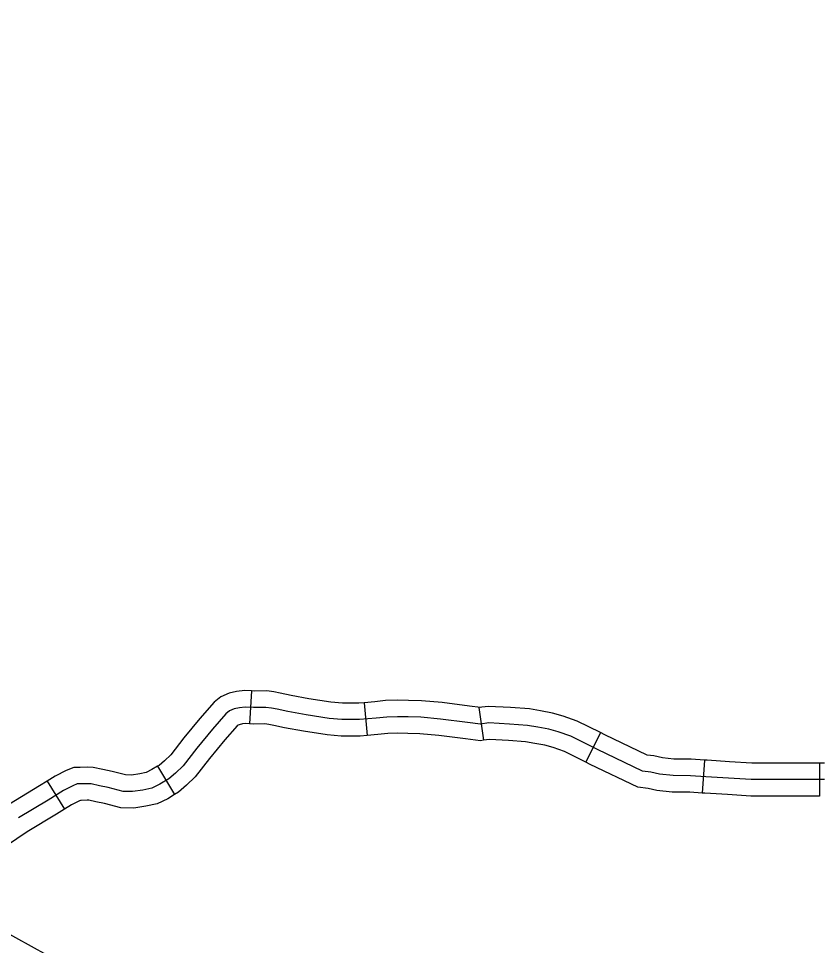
# Model space of a CAD drawing. Extents: x -19 to 366, y -4 to 359.
# Drawn here: x 136.698 to 137.387, y 197.146 to 197.944 of the extents above; entities that cross this region are included whole.
import ezdxf

# ---------------------------------------------------------------- set-up
doc = ezdxf.new("R2010")
doc.units = 0
for name, color, linetype in [('R_ROW Annot', 7, 'Continuous'), ('R_Temp Easement', 7, 'Continuous'), ('Sheet Fence', 7, 'Continuous')]:
    doc.layers.add(name, color=color, linetype=linetype)

msp = doc.modelspace()

# ---------------------------------------------------------------- linework, layer by layer
at = {"layer": 'R_ROW Annot'}
for p, q in [((136.89832, 197.36483), (136.89644, 197.33648)), ((136.99529, 197.35467), (136.99767, 197.32636)), ((137.09409, 197.35042), (137.09796, 197.32228)), ((137.1987, 197.32891), (137.18607, 197.30346)), ((137.2883, 197.30523), (137.28642, 197.27688)), ((136.81731, 197.2999), (136.83193, 197.27554)), ((137.38727, 197.30272), (137.38729, 197.27431)), ((136.72229, 197.28714), (136.73725, 197.26299))]:
    msp.add_line(p, q, dxfattribs=at)
for points in [[(136.89832, 197.36483), (136.89249, 197.36522), (136.88539, 197.36435), (136.87888, 197.36285), (136.87174, 197.35981), (136.86616, 197.35517), (136.85374, 197.34118), (136.83995, 197.32434), (136.82865, 197.30982), (136.82321, 197.30464), (136.81859, 197.30067), (136.81731, 197.2999)], [(136.99529, 197.35467), (136.99064, 197.35428), (136.97667, 197.35434), (136.96665, 197.3552), (136.94766, 197.35812), (136.93233, 197.36091), (136.923, 197.36295), (136.91756, 197.36393), (136.91149, 197.36478), (136.90041, 197.36469), (136.89832, 197.36483)], [(137.39172, 197.28852), (137.32849, 197.28847), (137.30891, 197.28969), (137.28957, 197.29091), (137.27619, 197.2918), (137.26126, 197.29186), (137.24964, 197.29306), (137.24213, 197.29489), (137.23491, 197.29571), (137.19617, 197.31431), (137.17318, 197.32572), (137.16227, 197.32952), (137.15422, 197.33185), (137.14467, 197.33362), (137.136, 197.33516), (137.12026, 197.33623), (137.10249, 197.33724), (137.09532, 197.33626), (137.08422, 197.33772), (137.06099, 197.34063), (137.04396, 197.34218), (137.03316, 197.34237), (137.02389, 197.34261), (137.01464, 197.34233), (137.00567, 197.34129), (136.99121, 197.34008), (136.97603, 197.34014), (136.96496, 197.34109), (136.94531, 197.34411), (136.92954, 197.34698), (136.92022, 197.34902), (136.91532, 197.3499), (136.91056, 197.35057), (136.9, 197.35048), (136.89288, 197.35095), (136.88785, 197.35034), (136.88329, 197.34929), (136.87922, 197.34756), (136.87608, 197.34494), (136.86455, 197.33196), (136.85105, 197.31548), (136.83922, 197.30027), (136.83275, 197.2941), (136.82693, 197.2891), (136.81927, 197.28451), (136.81227, 197.28109), (136.80474, 197.27948), (136.79583, 197.27806), (136.78758, 197.27827), (136.77486, 197.28157), (136.76723, 197.28318), (136.76008, 197.2848), (136.75664, 197.28493), (136.75113, 197.28476), (136.74814, 197.28467), (136.7443, 197.28318), (136.73616, 197.27903), (136.72298, 197.27086), (136.69751, 197.2554)], [(137.09529, 197.35059), (137.08603, 197.35181), (137.06252, 197.35476), (137.04473, 197.35638), (137.03346, 197.35657), (137.02386, 197.35682), (137.01361, 197.35651), (137.00426, 197.35543), (136.99529, 197.35467)], [(137.1987, 197.32891), (137.1787, 197.33884), (137.16658, 197.34306), (137.1575, 197.34569), (137.1472, 197.3476), (137.13773, 197.34928), (137.12115, 197.35041), (137.10192, 197.3515), (137.09409, 197.35042)], [(136.89644, 197.33648), (136.89327, 197.33669), (136.89032, 197.33633), (136.8877, 197.33573), (136.8867, 197.33531), (136.88599, 197.33471), (136.87536, 197.32274), (136.86215, 197.30661), (136.84978, 197.29071), (136.84228, 197.28357), (136.83527, 197.27754), (136.83193, 197.27554)], [(136.99767, 197.32636), (136.99178, 197.32587), (136.97539, 197.32593), (136.96327, 197.32698), (136.94296, 197.3301), (136.92675, 197.33305), (136.91745, 197.33508), (136.91307, 197.33587), (136.90963, 197.33635), (136.89958, 197.33627), (136.89644, 197.33648)], [(137.09796, 197.32228), (137.09536, 197.32192), (137.08241, 197.32364), (137.05947, 197.32651), (137.0432, 197.32799), (137.03285, 197.32817), (137.02392, 197.3284), (137.01567, 197.32815), (137.00708, 197.32715), (136.99767, 197.32636)], [(137.2883, 197.30523), (137.27669, 197.306), (137.26202, 197.30607), (137.25207, 197.30709), (137.24462, 197.30891), (137.23889, 197.30955), (137.2024, 197.32707), (137.19871, 197.32891)], [(137.18607, 197.30346), (137.16767, 197.3126), (137.15796, 197.31598), (137.15094, 197.31801), (137.14213, 197.31964), (137.13427, 197.32104), (137.11938, 197.32206), (137.10306, 197.32298), (137.09796, 197.32228)], [(137.28642, 197.27688), (137.27568, 197.27759), (137.2605, 197.27766), (137.24722, 197.27903), (137.23964, 197.28088), (137.23092, 197.28186), (137.18993, 197.30154), (137.18607, 197.30346)], [(137.38727, 197.30272), (137.32892, 197.30268), (137.3098, 197.30386), (137.29049, 197.30509), (137.2883, 197.30523)], [(136.81731, 197.2999), (136.81249, 197.297), (136.8076, 197.29462), (136.80214, 197.29345), (136.79489, 197.2923), (136.78957, 197.29243), (136.77811, 197.2954), (136.77027, 197.29705), (136.76192, 197.29895), (136.75668, 197.29914), (136.7507, 197.29896), (136.74528, 197.2988), (136.73849, 197.29616), (136.72919, 197.29142), (136.72229, 197.28714)], [(137.39169, 197.30272), (137.38727, 197.30272)], [(136.72229, 197.28714), (136.71555, 197.28297), (136.68988, 197.26738), (136.6635, 197.24978), (136.6488, 197.24062), (136.63725, 197.23063)], [(136.83193, 197.27554), (136.82606, 197.27202), (136.81694, 197.26756), (136.80734, 197.26551), (136.79677, 197.26383), (136.78559, 197.26412), (136.77161, 197.26774), (136.76419, 197.2693), (136.75823, 197.27065), (136.75659, 197.27071), (136.75155, 197.27056), (136.75101, 197.27055), (136.75012, 197.2702), (136.74314, 197.26664), (136.73725, 197.26299)], [(137.38729, 197.27431), (137.32805, 197.27427), (137.30802, 197.27551), (137.28865, 197.27674), (137.28642, 197.27688)], [(136.73725, 197.26299), (136.73041, 197.25875), (136.70514, 197.24342), (136.6789, 197.2259), (136.66571, 197.21769), (136.65585, 197.20915)]]:
    msp.add_lwpolyline(points, dxfattribs=at)
at = {"layer": 'R_Temp Easement'}
msp.add_lwpolyline([(136.68123, 197.15984), (136.73542, 197.13007)], dxfattribs=at)
at = {"layer": 'Sheet Fence'}
for points in [[(139.44064, 1.53154), (139.25106, 10.14733), (139.06082, 18.76327), (138.86992, 27.37935), (138.67836, 35.99557), (138.48613, 44.61194), (138.29325, 53.22845), (138.09971, 61.84511), (137.9055, 70.46191), (137.71065, 79.07885), (137.51513, 87.69595), (137.31896, 96.31318), (137.12214, 104.93057), (136.92466, 113.54809), (136.72653, 122.16577), (136.52775, 130.78359), (136.32832, 139.40156), (136.12824, 148.01968), (135.9275, 156.63794), (135.72612, 165.25636), (135.5241, 173.87492), (135.32143, 182.49362), (135.11811, 191.11248), (134.91415, 199.73149), (134.70954, 208.35064), (134.50429, 216.96995), (134.2984, 225.5894), (134.09187, 234.209), (133.8847, 242.82876), (133.6769, 251.44866), (133.46845, 260.06872), (133.25937, 268.68892), (133.04965, 277.30928), (132.8393, 285.92978), (132.62831, 294.55044), (132.41669, 303.17125), (132.20444, 311.79221), (131.99156, 320.41333), (131.77805, 329.0346), (131.56391, 337.65601), (131.34914, 346.27759)], [(0, 189.51617), (7.11214, 189.52059), (14.22427, 189.53386), (21.33637, 189.55597), (28.44845, 189.58693), (35.56048, 189.62672), (42.67245, 189.67537), (49.78436, 189.73285), (56.89619, 189.79918), (64.00793, 189.87436), (71.11958, 189.95838), (78.23111, 190.05124), (85.34253, 190.15294), (92.45381, 190.26349), (99.56495, 190.38288), (106.67593, 190.51112), (113.78675, 190.6482), (120.89739, 190.79412), (128.00785, 190.94888), (135.11811, 191.11248), (142.22816, 191.28493), (149.33799, 191.46621), (156.44759, 191.65634), (163.55694, 191.85531), (170.66605, 192.06312), (177.77489, 192.27977), (184.88345, 192.50526), (191.99173, 192.73959), (199.09971, 192.98276), (206.20739, 193.23477), (213.31474, 193.49561), (220.42177, 193.7653), (227.52845, 194.04382), (234.63479, 194.33118), (241.74076, 194.62738), (248.84635, 194.93241), (255.95157, 195.24628), (263.05638, 195.56898), (270.16079, 195.90052), (277.26478, 196.24089), (284.36834, 196.5901), (291.47147, 196.94814), (298.57414, 197.31501), (305.67635, 197.69072), (312.77809, 198.07525), (319.87934, 198.46862), (326.9801, 198.87082), (334.08035, 199.28185), (341.18009, 199.7017)]]:
    msp.add_spline(points, degree=3, dxfattribs=at)

doc.saveas('drawing.dxf')
